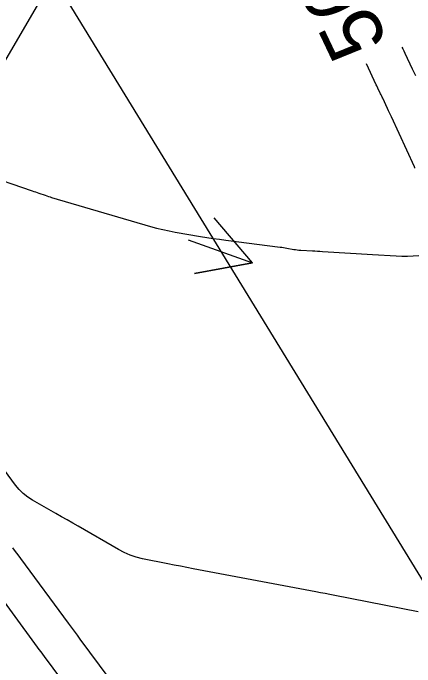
# Model space of a CAD drawing. Extents: x 954385 to 988206, y 1868364 to 1924553.
# Drawn here: x 956139.4 to 956180.1, y 1922475.7 to 1922541.9 of the extents above; entities that cross this region are included whole.
import ezdxf

# ---------------------------------------------------------------- set-up
doc = ezdxf.new("R2010")
doc.units = 0
for name, color, linetype in [('Default', 7, 'Continuous'), ('Ex_Contour Labels', 7, 'Continuous'), ('Ex_Major Contours', 7, 'Continuous'), ('Ex_Minor Contours', 7, 'Continuous'), ('Slopes', 7, 'Continuous')]:
    doc.layers.add(name, color=color, linetype=linetype)

msp = doc.modelspace()

# ---------------------------------------------------------------- linework, layer by layer
at = {"layer": 'Default'}
msp.add_line((957221.14, 1920784.239), (956045.796, 1922705.182), dxfattribs=at)
at = {"layer": 'Ex_Major Contours'}
for points in [[(956180.095, 1922526.198), (956180.08, 1922526.232), (956180.064, 1922526.266), (956180.049, 1922526.3), (956180.033, 1922526.334), (956177.708, 1922531.367), (956177.61, 1922531.579), (956177.512, 1922531.791), (956177.415, 1922532.003), (956177.317, 1922532.215), (956176.836, 1922533.257), (956176.783, 1922533.372), (956176.729, 1922533.487), (956176.675, 1922533.602), (956176.621, 1922533.717), (956176.348, 1922534.292), (956176.239, 1922534.522), (956176.184, 1922534.636), (956175.185, 1922536.744)], [(956136.235, 1922525.633), (956141.365, 1922523.885), (956141.529, 1922523.829), (956141.692, 1922523.773), (956141.856, 1922523.717), (956142.019, 1922523.661), (956142.673, 1922523.436), (956142.837, 1922523.381), (956143.002, 1922523.327), (956143.167, 1922523.276), (956143.332, 1922523.226), (956153.322, 1922520.292), (956153.946, 1922520.118), (956154.574, 1922519.963), (956155.207, 1922519.827), (956155.844, 1922519.709), (956158.4, 1922519.275), (956159.039, 1922519.17), (956159.68, 1922519.072), (956160.321, 1922518.98), (956160.964, 1922518.894), (956166.45, 1922518.194), (956166.624, 1922518.171), (956166.798, 1922518.145), (956166.971, 1922518.117), (956167.145, 1922518.087), (956167.836, 1922517.961), (956168.009, 1922517.932), (956168.183, 1922517.909), (956168.357, 1922517.891), (956168.532, 1922517.878), (956169.714, 1922517.813), (956169.97, 1922517.799), (956170.225, 1922517.784), (956170.48, 1922517.769), (956170.736, 1922517.753), (956173.575, 1922517.58), (956174.134, 1922517.546), (956174.692, 1922517.512), (956175.251, 1922517.477), (956175.809, 1922517.442), (956178.179, 1922517.295), (956178.758, 1922517.271), (956179.337, 1922517.271), (956179.915, 1922517.295), (956180.493, 1922517.342)]]:
    msp.add_lwpolyline(points, dxfattribs=at)
at = {"layer": 'Ex_Minor Contours'}
for points in [[(956178.778, 1922538.448), (956178.865, 1922538.265), (956178.965, 1922538.055), (956179.065, 1922537.844), (956179.823, 1922536.248), (956179.982, 1922535.911), (956180.14, 1922535.575)], [(956180.411, 1922481.235), (956171.972, 1922482.907), (956171.492, 1922483.001), (956171.012, 1922483.094), (956170.532, 1922483.187), (956170.052, 1922483.278), (956157.657, 1922485.616), (956157.013, 1922485.739), (956156.369, 1922485.863), (956155.725, 1922485.989), (956155.082, 1922486.117), (956152.51, 1922486.633), (956151.876, 1922486.787), (956151.262, 1922486.991), (956150.666, 1922487.245), (956150.089, 1922487.55), (956146.025, 1922489.912), (956145.463, 1922490.238), (956144.899, 1922490.563), (956144.334, 1922490.886), (956143.769, 1922491.207), (956141.41, 1922492.542), (956140.912, 1922492.858), (956140.455, 1922493.221), (956140.038, 1922493.631), (956139.663, 1922494.086), (956137.141, 1922497.49)], [(956151.207, 1922471.766), (956146.228, 1922478.492), (956145.932, 1922478.892), (956145.636, 1922479.293), (956145.34, 1922479.693), (956145.045, 1922480.094), (956140.199, 1922486.666), (956139.939, 1922487.019), (956139.679, 1922487.371), (956139.419, 1922487.723)], [(956137.031, 1922484.248), (956141.876, 1922477.676), (956142.05, 1922477.441), (956142.224, 1922477.205), (956142.398, 1922476.97), (956142.572, 1922476.734), (956146.946, 1922470.826)]]:
    msp.add_lwpolyline(points, dxfattribs=at)
at = {"layer": 'Slopes'}
for points in [[(956157.131, 1922568.928), (956123.848, 1922511.816), (956123.872, 1922517.816), (956123.848, 1922511.816), (956129.056, 1922514.795)], [(956157.131, 1922518.928), (956163.671, 1922516.601), (956157.77, 1922515.516), (956163.671, 1922516.601), (956159.781, 1922521.169)]]:
    msp.add_lwpolyline(points, dxfattribs=at)

# ---------------------------------------------------------------- texts
at = {"layer": 'Ex_Contour Labels'}
msp.add_text('565', height=6, rotation=115.37639, dxfattribs=at).set_placement((956177.436, 1922538.997))

doc.saveas('drawing.dxf')
